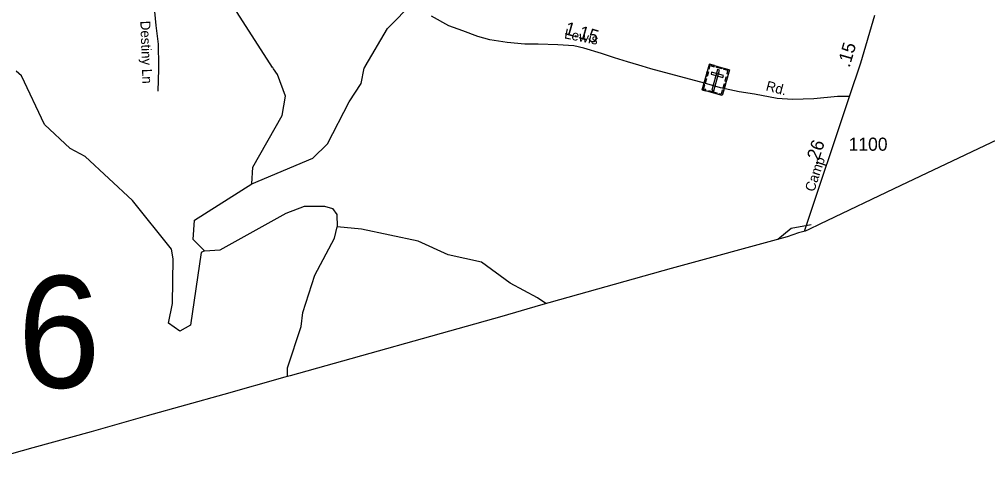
# Model space of a CAD drawing. Extents: x 2220236 to 2384410, y 720751 to 894131.
# Drawn here: x 2245544 to 2254783, y 725281 to 729462 of the extents above; entities that cross this region are included whole.
import ezdxf

# ---------------------------------------------------------------- set-up
doc = ezdxf.new("R2010")
doc.units = 0
for name, color, linetype in [('Exist Boundary Political CountyLine', 7, 'Continuous'), ('Exist Cultural Cemetery CELL', 7, 'Continuous'), ('Exist Hydrographic Creek Single Shore', 7, 'Continuous'), ('Exist Hydrographic Misc Water Feature', 7, 'Continuous'), ('Exist Road Non-System Type 51', 7, 'Continuous'), ('Exist Road Non-System Type 51 Label', 7, 'Continuous'), ('Exist Road Secondary Mileage Hundredths English Label', 7, 'Continuous'), ('Exist Road Secondary Structure Pipe Number Label', 7, 'Continuous'), ('Exist Road Secondary Type 51 Attributed', 7, 'Continuous'), ('Exist Road Secondary Type 51 Label', 7, 'Continuous'), ('Exist Road Secondary Type 51 Number Label', 7, 'Continuous')]:
    doc.layers.add(name, color=color, linetype=linetype)

msp = doc.modelspace()

# ---------------------------------------------------------------- linework, layer by layer
at = {"layer": 'Exist Boundary Political CountyLine'}
msp.add_lwpolyline([(2287877.3, 744178.1), (2270992.5, 736055.5), (2267562.4, 734406.2), (2264814.7, 733082.6), (2261891.5, 731668), (2260093.7, 730804.9), (2259694.1, 730607), (2256471.8, 729069.5), (2253954.3, 727878.4), (2253181.2, 727508), (2253077.8, 727457.1), (2253041.9, 727442.8), (2252977.9, 727424.3), (2252870.3, 727387.4), (2251762.7, 727085.8), (2250517.4, 726735.4), (2250148.3, 726626.2), (2248126.6, 726060.9), (2248078.7, 726048.4), (2247496, 725883.5), (2246763.7, 725679.4), (2246228.9, 725528.7), (2245674, 725376), (2245340.8, 725281.1)], dxfattribs=at)
at = {"layer": 'Exist Cultural Cemetery CELL'}
for points in [[(2252127.6, 729034.7), (2252319.5, 728981.6), (2252251.5, 728736.2), (2252059.6, 728789.3)], [(2252116, 728993), (2252127, 728989.9), (2252135.6, 729021), (2252174.6, 729010.1), (2252177.6, 729020.9), (2252127.6, 729034.7)], [(2252096.2, 728921.5), (2252107.8, 728963.3), (2252118.7, 728960.2), (2252107.2, 728918.5)], [(2252148.8, 728958.2), (2252143.8, 728940.2), (2252257.2, 728908.8), (2252262.2, 728926.8)], [(2252224.8, 728977.4), (2252206.8, 728982.4), (2252152.7, 728786.9), (2252170.7, 728781.9)], [(2252199, 729014.9), (2252248.9, 729001.1), (2252245.9, 728990.1), (2252195.9, 729003.9)], [(2252307.9, 728939.7), (2252297, 728942.8), (2252305.6, 728973.8), (2252266.5, 728984.6), (2252269.5, 728995.3), (2252319.5, 728981.5)], [(2252091.5, 728780.5), (2252094.6, 728791.6), (2252073.4, 728797.5), (2252084.2, 728836.4), (2252073.4, 728839.4), (2252059.6, 728789.4)], [(2252078.3, 728856.7), (2252089.8, 728898.5), (2252100.8, 728895.4), (2252089.2, 728853.7)], [(2252259.8, 728808.8), (2252271.4, 728850.6), (2252282.3, 728847.6), (2252270.8, 728805.8)], [(2252277.4, 728872.4), (2252289, 728914.1), (2252300, 728911.1), (2252288.4, 728869.3)], [(2252118, 728785), (2252199.8, 728762.4), (2252196.8, 728751.4), (2252115, 728774.1)], [(2252219.5, 728745), (2252222.6, 728756.1), (2252243.8, 728750.2), (2252254.6, 728789.2), (2252265.3, 728786.2), (2252251.5, 728736.2)]]:
    msp.add_lwpolyline(points, close=True, dxfattribs=at)
at = {"layer": 'Exist Hydrographic Creek Single Shore'}
for points in [[(2247960.4, 729004.1), (2247623.7, 729528), (2247274, 729866.7), (2247209.1, 729954.1), (2247150.9, 730028.3), (2247119.6, 730105.7), (2247126.6, 730299.2), (2247175.6, 730399.8), (2247223.6, 730592.3), (2247221.8, 730858.1), (2247120.7, 731007.7), (2246999.7, 731456.3), (2246915.6, 731605.6), (2246797.7, 731752.3), (2246454.7, 731949.6), (2246162.7, 732047.4), (2246019.7, 732138.9), (2245869.6, 732171.5), (2245659.7, 732412), (2245508.8, 732516.8)], [(2248843.7, 729011.4), (2249057.8, 729374), (2249304.6, 729626.8), (2249504.8, 729742), (2250172.7, 730499.1), (2250371.8, 730675.4), (2250478.9, 730834), (2250493.8, 731027.1), (2250568.9, 731068.2)], [(2247763.7, 727891.7), (2248344.6, 728138.9), (2248485.7, 728273.8), (2248690.8, 728676.3), (2248805.8, 728851.1), (2248835.7, 728998)], [(2247763.7, 727891.7), (2247770.7, 728052.3), (2248050.8, 728545.1), (2248082.8, 728728.1), (2248005.7, 728936.3), (2247969.8, 728989.6)], [(2247310.8, 727254.8), (2247201.7, 727362), (2247216.6, 727545.4), (2247763.7, 727891.7)], [(2247310.8, 727254.8), (2247460.6, 727264.9), (2248090.8, 727612.8), (2248265.7, 727681.3), (2248456.8, 727680.7), (2248532.7, 727656.2), (2248574.7, 727599.6), (2248575.7, 727481.5)], [(2248103.6, 726054.4), (2248102.7, 726136.6), (2248232.7, 726530.8), (2248248.7, 726664.9), (2248362.7, 727023.3), (2248550.7, 727373.7), (2248575.7, 727481.5)]]:
    msp.add_lwpolyline(points, dxfattribs=at)
at = {"layer": 'Exist Hydrographic Misc Water Feature'}
for p, q in [((2247961.3, 729002.7), (2247960.4, 729004.1)), ((2247969.8, 728989.6), (2247961.3, 729002.7)), ((2248835.7, 728998), (2248842.9, 729009.9)), ((2248842.9, 729009.9), (2248843.7, 729011.4))]:
    msp.add_line(p, q, dxfattribs=at)
for points in [[(2247310.8, 727254.8), (2247277.7, 727239.1), (2247175.6, 726545.8), (2247075.8, 726488.9), (2246966.7, 726563.2), (2247006.7, 726752.7), (2247011.6, 727179), (2246994.8, 727271.1), (2246624.6, 727734.7), (2246170.6, 728154), (2246028.5, 728229), (2245785.5, 728460.3), (2245564.7, 728924), (2245512.6, 728967.8)], [(2250568.8, 726750.6), (2250487.9, 726806), (2250228.7, 726945.7), (2249952.7, 727144.9), (2249635.7, 727217.1), (2249350.9, 727347.5), (2248808.7, 727460.3), (2248575.7, 727481.5)], [(2253097.8, 727503.5), (2252906.9, 727468.1), (2252780.3, 727362.9)]]:
    msp.add_lwpolyline(points, dxfattribs=at)
at = {"layer": 'Exist Road Non-System Type 51'}
msp.add_lwpolyline([(2246788.9, 729881.1), (2246813.6, 729704.5), (2246834.4, 729537.4), (2246847.7, 729402.5), (2246868.6, 729225.9), (2246868.6, 729148.1), (2246872.4, 729091.1), (2246872.4, 729047.4), (2246870.7, 728987.4), (2246866, 728776.5)], dxfattribs=at)
at = {"layer": 'Exist Road Secondary Type 51 Attributed'}
msp.add_line((2253035.9, 727441.1), (2253465.7, 728725.3), dxfattribs=at)
for points in [[(2253465.7, 728725.3), (2253349.8, 728726.4), (2253126, 728704.2), (2252920.9, 728696.1), (2252776.1, 728708.2), (2252559.9, 728750), (2252412, 728770.6), (2252235.6, 728809.2), (2252081.3, 728852), (2251569.4, 728991.6), (2251487.8, 729014.4), (2251453.6, 729025.8), (2251345.5, 729058.1), (2251224, 729096.1), (2251098.8, 729137.8), (2250929.8, 729187.2), (2250833.1, 729208.1), (2250681.2, 729219.5), (2250493.3, 729227.1), (2250366.2, 729227.1), (2250199.2, 729240.4), (2250032.2, 729267), (2249918.3, 729297.4), (2249776, 729352.4), (2249643.1, 729401.8), (2249476.1, 729493)], [(2253465.7, 728725.3), (2253573.1, 729046), (2253705.2, 729501.4)]]:
    msp.add_lwpolyline(points, dxfattribs=at)

# ---------------------------------------------------------------- texts
at = {"layer": 'Exist Road Non-System Type 51 Label'}
msp.add_text('Destiny Ln', height=95, rotation=271.98928, dxfattribs=at).set_placement((2246698.5, 729447.1))
at = {"layer": 'Exist Road Secondary Mileage Hundredths English Label'}
for s, rotation, p in [('1.15', 343.7373, (2250737.9, 729323.7)), ('.15', 73.82078, (2253465.4, 728996.7)), ('.26', 71.59906, (2253157.7, 728066.4))]:
    msp.add_text(s, height=125, rotation=rotation, dxfattribs=at).set_placement(p)
at = {"layer": 'Exist Road Secondary Structure Pipe Number Label'}
msp.add_text('P266', height=1066.27, dxfattribs=at).set_placement((2242989.3, 725948))
at = {"layer": 'Exist Road Secondary Type 51 Label'}
for s, rotation, p in [('Lewis', 348.89214, (2250738.1, 729281.9)), ('Rd.', 345.26784, (2252660.5, 728785.8)), ('Camp', 71.59906, (2253126.8, 727810.5))]:
    msp.add_text(s, height=95, rotation=rotation, dxfattribs=at).set_placement(p)
at = {"layer": 'Exist Road Secondary Type 51 Number Label'}
msp.add_text('1100', height=125, dxfattribs=at).set_placement((2253456.2, 728208.9))

doc.saveas('drawing.dxf')
